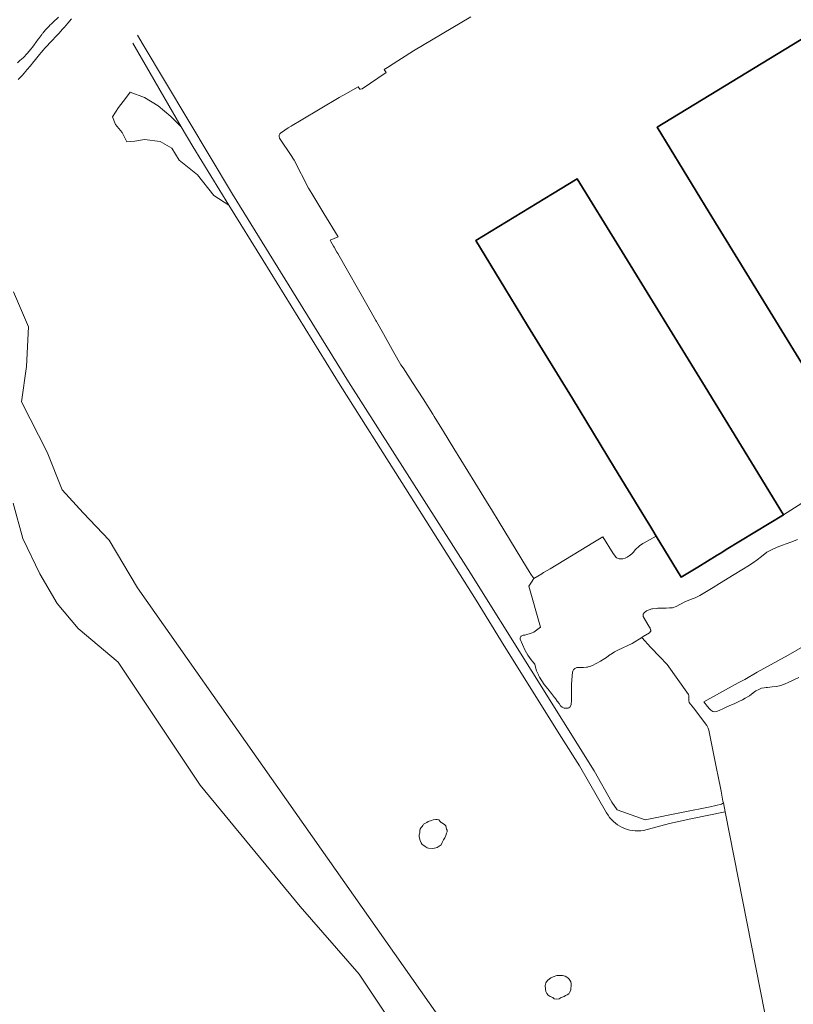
# Model space of a CAD drawing. Header units: metres. Extents: x 152391 to 157968, y 462336 to 467280.
# Tile 404 of 656: x 153386 to 153564, y 466510 to 466736. Entities that reach past the tile are written whole.
import ezdxf

# ---------------------------------------------------------------- set-up
doc = ezdxf.new("R2010")
doc.units = ezdxf.units.M
doc.header["$LTSCALE"] = 0.75
for name, color, linetype, lineweight in [('B-WE-GR-GRAS-GV', 251, 'Continuous', 13), ('B-WE-GR-HOUTWAL-GV', 251, 'Continuous', 13), ('B-WE-OG-BEBOUWING-GV', 6, 'Continuous', 35), ('B-WE-OG-TERREIN_CULTUURSCHEIDING-GV', 251, 'Continuous', 18), ('B-WE-OG-TERREIN_ONBEGROEID-GV', 251, 'Continuous', 18), ('B-WE-OG-WATER_SLOOT-GV', 251, 'Continuous', 18), ('B-WE-VH-VERHARDING_FUNDERING_ZAND-GV', 251, 'Continuous', 18)]:
    doc.layers.add(name, color=color, linetype=linetype, lineweight=lineweight)

msp = doc.modelspace()

# ---------------------------------------------------------------- linework, layer by layer
at = {"layer": 'B-WE-GR-GRAS-GV'}
for points in [[(153413.19, 466732.2), (153414.51, 466730.01), (153435.04, 466695.67), (153461.64, 466652.55), (153489.15, 466609.46), (153518.03, 466563.19), (153522.14, 466555.98), (153523.33, 466554.29), (153529.76, 466551.98), (153538.5, 466553.7), (153544.72, 466554.96), (153547.29, 466555.53), (153547.73, 466555.89), (153547.65, 466556.27), (153547.21, 466558.51), (153546.46, 466562.27), (153546.24, 466563.4), (153544.42, 466572.54), (153544.42, 466572.55), (153544.25, 466573.04), (153543.96, 466573.65), (153543.96, 466573.66), (153540.9, 466577.67), (153539.86, 466578.91), (153539.8, 466579.36), (153539.8, 466579.37), (153539.8, 466579.4), (153539.79, 466579.73), (153539.82, 466579.97), (153539.83, 466580.04), (153539.83, 466580.06), (153539.82, 466580.43), (153539.73, 466580.72), (153539.7, 466580.78), (153534.82, 466587.6), (153533.06, 466589.46), (153531.08, 466591.56), (153531.03, 466591.62), (153529.12, 466593.78), (153529.11, 466593.79), (153529.11, 466593.8), (153529.04, 466593.87), (153526.77, 466592.5), (153526.76, 466592.49), (153523.47, 466590.91), (153522.73, 466590.55), (153521.94, 466590.04), (153521.72, 466589.9), (153520.89, 466589.27), (153520.49, 466589.01), (153519.54, 466588.41), (153518.69, 466587.95), (153518.34, 466587.76), (153517.8, 466587.49), (153517.32, 466587.26), (153516.68, 466587.08), (153516.52, 466587.03), (153516.32, 466587.01), (153515.6, 466586.95), (153514.79, 466586.97), (153514.26, 466586.94), (153514.09, 466586.93), (153513.62, 466586.74), (153513.47, 466586.59), (153513.33, 466586.46), (153513.11, 466585.89), (153513.03, 466585.06), (153512.91, 466584.06), (153512.85, 466583.06), (153512.85, 466583.05), (153512.84, 466581.96), (153512.85, 466581.11), (153512.86, 466580.69), (153512.88, 466579.48), (153512.75, 466578.37), (153512.5, 466577.86), (153512.24, 466577.65), (153512.13, 466577.64), (153511.82, 466577.61), (153511.18, 466577.59), (153510.69, 466577.8), (153510.36, 466578.12), (153510.01, 466578.65), (153509.58, 466579.25), (153509.15, 466579.81), (153509.08, 466579.9), (153508.98, 466580.05), (153508.3, 466580.96), (153507.46, 466582.03), (153506.96, 466582.55), (153506.67, 466582.93), (153506.66, 466582.94), (153506.59, 466583.06), (153505.54, 466584.76), (153505.28, 466585.19), (153505.25, 466585.25), (153504.81, 466586.22), (153504.65, 466586.75), (153504.42, 466587.68), (153504, 466588.22), (153503.61, 466588.73), (153502.86, 466589.77), (153502.22, 466590.82), (153502.21, 466590.83), (153502.13, 466591.03), (153501.09, 466593.42), (153501.1, 466593.74), (153501.2, 466594.04), (153501.31, 466594.12), (153501.45, 466594.23), (153501.73, 466594.34), (153502.12, 466594.36), (153503.83, 466594.94), (153504.21, 466595.07), (153505.74, 466596.24), (153503.04, 466605.62), (153503.95, 466607.03), (153503.98, 466607.07), (153503.98, 466607.08), (153503.99, 466607.09), (153504, 466607.11), (153504.17, 466607.37), (153503.4, 466608.63), (153503.32, 466608.76), (153502.77, 466609.65), (153496, 466620.72), (153494.7, 466622.83), (153493.32, 466625.09), (153490.66, 466629.42), (153485.83, 466637.29), (153483.46, 466641.16), (153481.35, 466644.59), (153481.01, 466645.15), (153478.76, 466648.63), (153476.33, 466652.39), (153474.17, 466655.75), (153473.7, 466656.46), (153472.09, 466659.3), (153469.76, 466663.41), (153469.66, 466663.58), (153468.05, 466666.41), (153467.91, 466666.66), (153466.13, 466669.79), (153459.16, 466682.07), (153458.98, 466682.39), (153458.34, 466683.51), (153458.22, 466683.72), (153457.62, 466684.78), (153457.43, 466685.11), (153459.27, 466685.85), (153455.99, 466691.24), (153453.19, 466695.83), (153452.45, 466697.03), (153449.15, 466703.47), (153448.3, 466704.77), (153446.13, 466708.1), (153445.83, 466708.55), (153445.7, 466708.97), (153445.69, 466709.22), (153445.85, 466709.52), (153446.01, 466709.68), (153446.06, 466709.72), (153446.07, 466709.73), (153446.23, 466709.87), (153447.79, 466710.88), (153448.45, 466711.3), (153448.7, 466711.46), (153450.74, 466712.67), (153459.48, 466717.87), (153461.02, 466718.73), (153463.85, 466720.31), (153464.24, 466719.79), (153464.24, 466719.79), (153464.39, 466719.77), (153464.73, 466719.84), (153464.74, 466719.84), (153464.75, 466719.84), (153464.76, 466719.84), (153470.32, 466723.64), (153469.84, 466724.29), (153471.01, 466725.04), (153471.05, 466725.06), (153476.61, 466728.6), (153476.61, 466728.61), (153489.74, 466736.41)], [(153499.04, 466483.13), (153413.22, 466605.25), (153406.7, 466616.23), (153400.67, 466622.46), (153395.9, 466627.78), (153392.44, 466636.43), (153386.55, 466648), (153387.66, 466656.09), (153388.14, 466665.22), (153384.74, 466673.27)], [(153384.63, 466624.66), (153386.85, 466616.57), (153390.79, 466608.47), (153394.74, 466601.63), (153399.58, 466595.89), (153408.72, 466588.18), (153427.56, 466559.93), (153450.54, 466532.03), (153464.06, 466516.49), (153476.8, 466497.47)]]:
    msp.add_lwpolyline(points, dxfattribs=at)
at = {"layer": 'B-WE-GR-HOUTWAL-GV'}
for points in [[(153571.07, 466628.08), (153561.53, 466622.05), (153548.41, 466614.03), (153547.36, 466613.38), (153546.35, 466612.77), (153541.85, 466610.01), (153538.07, 466607.7), (153532.33, 466617.11), (153529.54, 466615.6), (153529.24, 466615.43), (153528.49, 466614.91), (153527.51, 466613.96), (153527.1, 466613.47), (153526.73, 466613.04), (153526.11, 466612.59), (153525.67, 466612.28), (153525.17, 466612.1), (153524.68, 466611.93), (153523.83, 466611.92), (153523.66, 466611.99), (153523.2, 466612.17), (153522.4, 466613.12), (153520.09, 466616.97), (153517.78, 466615.58), (153516.39, 466614.74), (153507.93, 466609.64), (153506.44, 466608.74), (153506.13, 466608.55), (153506.05, 466608.5), (153504.17, 466607.37), (153504, 466607.11), (153503.99, 466607.09), (153503.98, 466607.08), (153503.98, 466607.07), (153503.95, 466607.03), (153503.04, 466605.62), (153505.74, 466596.24), (153504.21, 466595.07), (153503.83, 466594.94), (153502.12, 466594.36), (153501.73, 466594.34), (153501.45, 466594.23), (153501.31, 466594.12), (153501.2, 466594.04), (153501.1, 466593.74), (153501.09, 466593.42), (153502.13, 466591.03), (153502.21, 466590.83), (153502.22, 466590.82), (153502.86, 466589.77), (153503.61, 466588.73), (153504, 466588.22), (153504.42, 466587.68), (153504.65, 466586.75), (153504.81, 466586.22), (153505.25, 466585.25), (153505.28, 466585.19), (153505.54, 466584.76), (153506.59, 466583.06), (153506.66, 466582.94), (153506.67, 466582.93), (153506.96, 466582.55), (153507.46, 466582.03), (153508.3, 466580.96), (153508.98, 466580.05), (153509.08, 466579.9), (153509.15, 466579.81), (153509.58, 466579.25), (153510.01, 466578.65), (153510.36, 466578.12), (153510.69, 466577.8), (153511.18, 466577.59), (153511.82, 466577.61), (153512.13, 466577.64), (153512.24, 466577.65), (153512.5, 466577.86), (153512.75, 466578.37), (153512.88, 466579.48), (153512.86, 466580.69), (153512.85, 466581.11), (153512.84, 466581.96), (153512.85, 466583.05), (153512.85, 466583.06), (153512.91, 466584.06), (153513.03, 466585.06), (153513.11, 466585.89), (153513.33, 466586.46), (153513.47, 466586.59), (153513.62, 466586.74), (153514.09, 466586.93), (153514.26, 466586.94), (153514.79, 466586.97), (153515.6, 466586.95), (153516.32, 466587.01), (153516.52, 466587.03), (153516.68, 466587.08), (153517.32, 466587.26), (153517.8, 466587.49), (153518.34, 466587.76), (153518.69, 466587.95), (153519.54, 466588.41), (153520.49, 466589.01), (153520.89, 466589.27), (153521.72, 466589.9), (153521.94, 466590.04), (153522.73, 466590.55), (153523.47, 466590.91), (153526.76, 466592.49), (153526.77, 466592.5), (153529.04, 466593.87), (153529.11, 466593.91), (153529.33, 466594.04), (153530.8, 466594.93), (153530.96, 466595.16), (153531.04, 466595.27), (153531.05, 466595.49), (153531.02, 466595.6), (153530.94, 466595.99), (153530.65, 466596.46), (153529.31, 466598.67), (153529.32, 466598.83), (153529.32, 466598.9), (153529.33, 466598.98), (153529.34, 466599.1), (153529.34, 466599.17), (153529.54, 466599.52), (153530.1, 466599.94), (153531.29, 466600.44), (153531.46, 466600.46), (153532.32, 466600.53), (153532.71, 466600.57), (153533.72, 466600.59), (153534.6, 466600.6), (153535.39, 466600.63), (153535.65, 466600.65), (153536.06, 466600.68), (153536.88, 466600.94), (153536.88, 466600.94), (153536.89, 466600.94), (153537.9, 466601.48), (153538.89, 466602), (153540.59, 466602.69), (153541.26, 466602.96), (153542.34, 466603.51), (153545.39, 466605.36), (153546.87, 466606.26), (153550.24, 466608.34), (153553.72, 466610.48), (153554.94, 466611.28), (153555.18, 466611.44), (153555.48, 466611.68), (153556.46, 466612.48), (153557.74, 466613.41), (153558.79, 466614.01), (153558.92, 466614.09), (153560.12, 466614.56), (153561.52, 466615.09), (153561.96, 466615.26), (153563.45, 466615.81), (153564.78, 466616.38)], [(153566.62, 466592.08), (153562.63, 466589.82), (153555.52, 466585.85), (153552.63, 466584.23), (153551.13, 466583.41), (153543.24, 466579.09), (153544.1, 466577.96), (153544.52, 466577.43), (153544.67, 466577.27), (153544.83, 466577.11), (153545.07, 466576.96), (153545.31, 466576.81), (153545.72, 466576.76), (153546.26, 466576.83), (153546.55, 466576.96), (153546.75, 466577.05), (153547.07, 466577.2), (153547.45, 466577.37), (153548.36, 466577.81), (153548.91, 466578.06), (153549.24, 466578.22), (153550.24, 466578.64), (153551.31, 466579.12), (153552.13, 466579.5), (153552.78, 466579.87), (153553.7, 466580.43), (153554.58, 466581.12), (153555.19, 466581.57), (153555.86, 466581.93), (153556.19, 466582.07), (153556.51, 466582.2), (153557.1, 466582.31), (153557.57, 466582.36), (153557.86, 466582.39), (153557.86, 466582.39), (153558.98, 466582.47), (153559.92, 466582.55), (153560.93, 466582.83), (153561.94, 466583.17), (153562.64, 466583.5), (153565.05, 466584.66)]]:
    msp.add_lwpolyline(points, dxfattribs=at)
at = {"layer": 'B-WE-OG-BEBOUWING-GV'}
msp.add_lwpolyline([(153566.96, 466732.07), (153532.5, 466711.05), (153544.46, 466691.5), (153567.71, 466653.53)], dxfattribs=at)
msp.add_lwpolyline([(153532.33, 466617.11), (153538.07, 466607.7), (153541.85, 466610.01), (153546.35, 466612.77), (153547.36, 466613.38), (153548.41, 466614.03), (153561.53, 466622.05), (153554.17, 466634.05), (153543.52, 466651.39), (153523.87, 466683.39), (153514.17, 466699.2), (153508.47, 466695.73), (153490.88, 466685.03), (153497.57, 466674.06), (153502.79, 466665.52), (153513.05, 466648.71), (153522.73, 466632.84), (153529.02, 466622.54), (153529.88, 466621.14), (153530.1, 466620.77), (153530.61, 466619.94), (153531.55, 466618.4)], close=True, dxfattribs=at)
at = {"layer": 'B-WE-OG-TERREIN_CULTUURSCHEIDING-GV'}
for points in [[(153520.91, 466553.56), (153514.7, 466564.39), (153510.58, 466570.84), (153497.42, 466591.9), (153491, 466602.4), (153473.93, 466629.41), (153459.75, 466651.79), (153442.07, 466680.44), (153434.19, 466693.17), (153430.69, 466695.39), (153426.93, 466700.14), (153422.73, 466703.48), (153421.1, 466706.25), (153418.4, 466707.81), (153414.78, 466708.23), (153412.58, 466707.88), (153410.73, 466707.67), (153409.66, 466709.87), (153408.1, 466711.71), (153407.46, 466713.42), (153408.81, 466715.62), (153410.44, 466717.68), (153411.51, 466719.1), (153414.78, 466717.89), (153417.9, 466715.97), (153420.82, 466713.49), (153423.25, 466711.12), (153412.08, 466730.35)], [(153384.74, 466673.27), (153388.14, 466665.22), (153387.66, 466656.09), (153386.55, 466648), (153392.44, 466636.43), (153395.9, 466627.78), (153400.67, 466622.46), (153406.7, 466616.23), (153413.22, 466605.25), (153499.04, 466483.13)], [(153476.8, 466497.47), (153464.06, 466516.49), (153450.54, 466532.03), (153427.56, 466559.93), (153408.72, 466588.18), (153399.58, 466595.89), (153394.74, 466601.63), (153390.79, 466608.47), (153386.85, 466616.57), (153384.63, 466624.66)], [(153560.23, 466492.42), (153548.15, 466553.77), (153540.3, 466552.2), (153535.35, 466551.13), (153529.38, 466549.53)]]:
    msp.add_lwpolyline(points, dxfattribs=at)
msp.add_lwpolyline([(153529.38, 466549.53, -0.316921), (153520.91, 466553.56)], format="xyb", dxfattribs=at)
for points in [[(153483.96, 466548.32), (153483.73, 466547.84), (153483.43, 466547.4), (153483.16, 466546.75), (153482.91, 466546.18), (153482.27, 466545.76), (153482.04, 466545.61), (153481.42, 466545.43), (153480.88, 466545.4), (153480.05, 466545.41), (153479.73, 466545.55), (153479.24, 466545.85), (153478.96, 466546.08), (153478.57, 466546.32), (153478.34, 466546.67), (153478.07, 466547.22), (153478.02, 466547.45), (153477.86, 466548.16), (153477.86, 466548.51), (153478.01, 466548.96), (153478.06, 466549.58), (153478.07, 466549.79), (153478.32, 466550.16), (153478.59, 466550.41), (153478.71, 466550.65), (153478.88, 466550.98), (153479.14, 466551.15), (153479.63, 466551.32), (153479.96, 466551.55), (153480.73, 466551.78), (153481.1, 466551.92), (153481.69, 466552.05), (153481.97, 466552.07), (153482.37, 466551.92), (153482.61, 466551.65), (153482.92, 466551.38), (153483.08, 466551.3), (153483.49, 466551.01), (153483.78, 466550.81), (153483.96, 466550.56), (153484.08, 466550.18), (153484.18, 466549.83), (153484.33, 466549.58), (153484.3, 466549.21), (153484.15, 466548.86)], [(153512.74, 466513.2), (153512.69, 466512.81), (153512.42, 466512.33), (153512.24, 466511.99), (153511.85, 466511.77), (153511.45, 466511.64), (153511.17, 466511.37), (153510.45, 466511.12), (153510.01, 466510.87), (153509.39, 466510.79), (153508.89, 466510.87), (153508.59, 466511.16), (153507.97, 466511.37), (153507.53, 466511.67), (153507.22, 466512.08), (153506.96, 466512.56), (153506.85, 466513.06), (153506.83, 466513.93), (153506.98, 466514.55), (153507.37, 466515.03), (153507.79, 466515.4), (153508.14, 466515.69), (153508.62, 466515.91), (153509.49, 466516.22), (153510.26, 466516.21), (153510.82, 466516.17), (153511.42, 466516.01), (153511.79, 466515.79), (153512.02, 466515.64), (153512.32, 466515.39), (153512.51, 466515.15), (153512.67, 466514.77), (153512.81, 466514.35), (153512.77, 466513.83)]]:
    msp.add_lwpolyline(points, close=True, dxfattribs=at)
at = {"layer": 'B-WE-OG-TERREIN_ONBEGROEID-GV'}
for points in [[(153483.96, 466548.32), (153484.15, 466548.86), (153484.3, 466549.21), (153484.33, 466549.58), (153484.18, 466549.83), (153484.08, 466550.18), (153483.96, 466550.56), (153483.78, 466550.81), (153483.49, 466551.01), (153483.08, 466551.3), (153482.92, 466551.38), (153482.61, 466551.65), (153482.37, 466551.92), (153481.97, 466552.07), (153481.69, 466552.05), (153481.1, 466551.92), (153480.73, 466551.78), (153479.96, 466551.55), (153479.63, 466551.32), (153479.14, 466551.15), (153478.88, 466550.98), (153478.71, 466550.65), (153478.59, 466550.41), (153478.32, 466550.16), (153478.07, 466549.79), (153478.06, 466549.58), (153478.01, 466548.96), (153477.86, 466548.51), (153477.86, 466548.16), (153478.02, 466547.45), (153478.07, 466547.22), (153478.34, 466546.67), (153478.57, 466546.32), (153478.96, 466546.08), (153479.24, 466545.85), (153479.73, 466545.55), (153480.05, 466545.41), (153480.88, 466545.4), (153481.42, 466545.43), (153482.04, 466545.61), (153482.27, 466545.76), (153482.91, 466546.18), (153483.16, 466546.75), (153483.43, 466547.4), (153483.73, 466547.84)], [(153512.74, 466513.2), (153512.77, 466513.83), (153512.81, 466514.35), (153512.67, 466514.77), (153512.51, 466515.15), (153512.32, 466515.39), (153512.02, 466515.64), (153511.79, 466515.79), (153511.42, 466516.01), (153510.82, 466516.17), (153510.26, 466516.21), (153509.49, 466516.22), (153508.62, 466515.91), (153508.14, 466515.69), (153507.79, 466515.4), (153507.37, 466515.03), (153506.98, 466514.55), (153506.83, 466513.93), (153506.85, 466513.06), (153506.96, 466512.56), (153507.22, 466512.08), (153507.53, 466511.67), (153507.97, 466511.37), (153508.59, 466511.16), (153508.89, 466510.87), (153509.39, 466510.79), (153510.01, 466510.87), (153510.45, 466511.12), (153511.17, 466511.37), (153511.45, 466511.64), (153511.85, 466511.77), (153512.24, 466511.99), (153512.42, 466512.33), (153512.69, 466512.81)]]:
    msp.add_lwpolyline(points, close=True, dxfattribs=at)
at = {"layer": 'B-WE-OG-WATER_SLOOT-GV'}
for points in [[(153395.08, 466736.37), (153393.79, 466735.17), (153393.33, 466734.75), (153393.12, 466734.54), (153392.82, 466734.23), (153392.64, 466734.05), (153392.18, 466733.56), (153392.12, 466733.49), (153391.67, 466732.98), (153391.49, 466732.77), (153391.38, 466732.63), (153391.26, 466732.48), (153391.19, 466732.38), (153390.74, 466731.75), (153390.49, 466731.4), (153390.4, 466731.28), (153390.33, 466731.17), (153390.32, 466731.16), (153389.93, 466730.64), (153389.92, 466730.63), (153389.86, 466730.55), (153389.79, 466730.45), (153389.69, 466730.31), (153389.45, 466729.99), (153389.07, 466729.44), (153389.02, 466729.38), (153388.93, 466729.27), (153388.82, 466729.14), (153388.73, 466729.03), (153388.63, 466728.91), (153387.93, 466728.07), (153387.68, 466727.8), (153387.56, 466727.67), (153387.3, 466727.38), (153387.14, 466727.24), (153386.82, 466726.95), (153386.64, 466726.78), (153386.52, 466726.68), (153386.17, 466726.37), (153385.62, 466725.82)], [(153385.62, 466725.82), (153386.17, 466726.37), (153386.52, 466726.68), (153386.64, 466726.78), (153386.82, 466726.95), (153387.14, 466727.24), (153387.3, 466727.38), (153387.56, 466727.67), (153387.68, 466727.8), (153387.93, 466728.07), (153388.63, 466728.91), (153388.73, 466729.03), (153388.82, 466729.14), (153388.93, 466729.27), (153389.02, 466729.38), (153389.07, 466729.44), (153389.45, 466729.99), (153389.69, 466730.31), (153389.79, 466730.45), (153389.86, 466730.55), (153389.92, 466730.63), (153389.93, 466730.64), (153390.32, 466731.16), (153390.33, 466731.17), (153390.4, 466731.28), (153390.49, 466731.4), (153390.74, 466731.75), (153391.19, 466732.38), (153391.26, 466732.48), (153391.38, 466732.63), (153391.49, 466732.77), (153391.67, 466732.98), (153392.12, 466733.49), (153392.18, 466733.56), (153392.64, 466734.05), (153392.82, 466734.23), (153393.12, 466734.54), (153393.33, 466734.75), (153393.79, 466735.17), (153395.08, 466736.37)], [(153385.77, 466721.99), (153386.61, 466722.87), (153386.63, 466722.88), (153387.2, 466723.57), (153387.45, 466723.86), (153387.82, 466724.28), (153388.5, 466725.06), (153389.4, 466726.14), (153389.48, 466726.24), (153389.78, 466726.62), (153390.67, 466727.76), (153391.06, 466728.22), (153391.55, 466728.78), (153391.9, 466729.18), (153392.27, 466729.59), (153393.23, 466730.59), (153393.28, 466730.64), (153393.35, 466730.72), (153393.88, 466731.3), (153394.16, 466731.61), (153394.19, 466731.64), (153394.94, 466732.45), (153395.73, 466733.29), (153395.76, 466733.32), (153396.39, 466734.07), (153397.16, 466734.93), (153398.06, 466735.94)]]:
    msp.add_lwpolyline(points, dxfattribs=at)
at = {"layer": 'B-WE-VH-VERHARDING_FUNDERING_ZAND-GV'}
for points in [[(153529.38, 466549.53), (153535.35, 466551.13), (153540.3, 466552.2), (153548.15, 466553.77), (153547.73, 466555.89), (153547.29, 466555.53), (153544.72, 466554.96), (153538.5, 466553.7), (153529.76, 466551.98), (153523.33, 466554.29), (153522.14, 466555.98), (153518.03, 466563.19), (153489.15, 466609.46), (153461.64, 466652.55), (153435.04, 466695.67), (153414.51, 466730.01), (153413.19, 466732.2)], [(153412.08, 466730.35), (153423.25, 466711.12), (153425.87, 466706.6), (153434.19, 466693.17), (153442.07, 466680.44), (153459.75, 466651.79), (153473.93, 466629.41), (153491, 466602.4), (153497.42, 466591.9), (153510.58, 466570.84), (153514.7, 466564.39), (153520.91, 466553.56)]]:
    msp.add_lwpolyline(points, dxfattribs=at)
msp.add_lwpolyline([(153520.91, 466553.56, 0.316921), (153529.38, 466549.53)], format="xyb", dxfattribs=at)

doc.saveas('drawing.dxf')
